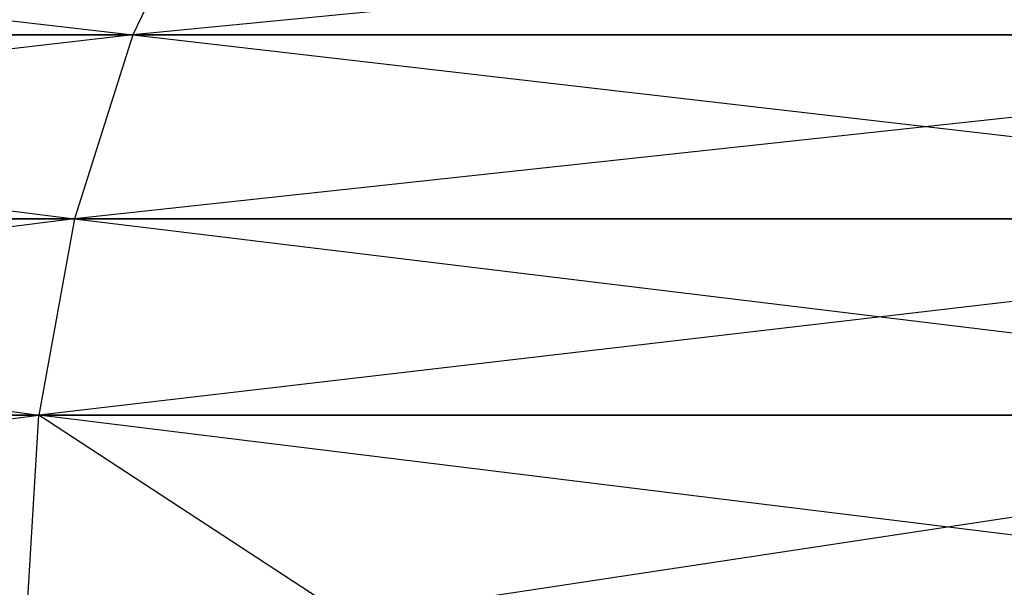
# Model space of a CAD drawing. Header units: centimetres. Extents: x 0.1 to 26.3, y 0 to 13.2.
# Tile 267 of 656: x 2.80676 to 2.82367, y 13.22593 to 13.23567. Entities that reach past the tile are written whole.
import ezdxf

# ---------------------------------------------------------------- set-up
doc = ezdxf.new("R2010")
doc.units = ezdxf.units.CM
doc.header["$LTSCALE"] = 2.54
doc.layers.get('0').update_dxf_attribs({"true_color": 0xff5454})

# ---------------------------------------------------------------- blocks, each defined once
blk = doc.blocks.new('Pojemnik na r_czniki papierowe CRESTO.STL')
at = {"color": 0}
for p, q in [((2.783874, 13.238269, 29.186905), (2.808706, 13.235413, 29.214563)), ((2.783874, 13.238269, 18.886903), (2.808706, 13.235413, 18.914561)), ((2.810066, 13.238269, 29.213095), (2.808706, 13.235413, 29.214563)), ((2.810066, 13.238269, 28.486905), (2.808706, 13.235413, 28.485437)), ((2.838142, 13.238269, 28.462741), (2.808706, 13.235413, 28.485437)), ((2.810066, 13.238269, 18.913097), (2.808706, 13.235413, 18.914561)), ((2.810066, 13.238269, 18.186903), (2.808706, 13.235413, 18.185439)), ((2.838142, 13.238269, 18.162743), (2.808706, 13.235413, 18.185439)), ((2.808706, 13.235413, 28.485437), (2.781328, 13.232254, 28.510733)), ((2.808706, 13.235413, 18.185439), (2.781328, 13.232254, 18.210735)), ((2.808706, 13.235413, 29.214563), (2.782408, 13.235413, 29.188263)), ((2.782408, 13.235413, 29.188263), (2.807703, 13.232254, 29.21564)), ((2.782408, 13.235413, 28.511737), (2.808706, 13.235413, 28.485437)), ((2.808706, 13.235413, 18.914561), (2.782408, 13.235413, 18.888264)), ((2.782408, 13.235413, 18.888264), (2.807703, 13.232254, 18.915642)), ((2.782408, 13.235413, 18.211736), (2.808706, 13.235413, 18.185439)), ((2.808706, 13.235413, 29.214563), (2.807703, 13.232254, 29.21564)), ((2.808706, 13.235413, 28.485437), (2.807703, 13.232254, 28.48436)), ((2.836895, 13.235413, 28.461179), (2.807703, 13.232254, 28.48436)), ((2.808706, 13.235413, 18.914561), (2.807703, 13.232254, 18.915642)), ((2.808706, 13.235413, 18.185439), (2.807703, 13.232254, 18.184358)), ((2.836895, 13.235413, 18.161179), (2.807703, 13.232254, 18.184358)), ((2.836895, 13.235413, 29.238821), (2.808706, 13.235413, 29.214563)), ((2.808706, 13.235413, 29.214563), (2.835977, 13.232254, 29.239972)), ((2.808706, 13.235413, 28.485437), (2.836895, 13.235413, 28.461179)), ((2.836895, 13.235413, 18.938821), (2.808706, 13.235413, 18.914561)), ((2.808706, 13.235413, 18.914561), (2.835977, 13.232254, 18.939973)), ((2.808706, 13.235413, 18.185439), (2.836895, 13.235413, 18.161179)), ((2.807703, 13.232254, 28.48436), (2.780666, 13.228886, 28.51012)), ((2.807703, 13.232254, 18.184358), (2.780666, 13.228886, 18.21012)), ((2.807703, 13.232254, 29.21564), (2.781328, 13.232254, 29.189267)), ((2.781328, 13.232254, 29.189267), (2.80709, 13.228886, 29.216302)), ((2.781328, 13.232254, 28.510733), (2.807703, 13.232254, 28.48436)), ((2.807703, 13.232254, 18.915642), (2.781328, 13.232254, 18.889265)), ((2.781328, 13.232254, 18.889265), (2.80709, 13.228886, 18.916302)), ((2.781328, 13.232254, 18.210735), (2.807703, 13.232254, 18.184358)), ((2.807703, 13.232254, 29.21564), (2.80709, 13.228886, 29.216302)), ((2.807703, 13.232254, 28.48436), (2.80709, 13.228886, 28.483698)), ((2.835977, 13.232254, 28.460028), (2.80709, 13.228886, 28.483698)), ((2.807703, 13.232254, 18.915642), (2.80709, 13.228886, 18.916302)), ((2.807703, 13.232254, 18.184358), (2.80709, 13.228886, 18.183698)), ((2.835977, 13.232254, 18.160027), (2.80709, 13.228886, 18.183698)), ((2.835977, 13.232254, 29.239972), (2.807703, 13.232254, 29.21564)), ((2.807703, 13.232254, 29.21564), (2.835414, 13.228886, 29.240677)), ((2.807703, 13.232254, 28.48436), (2.835977, 13.232254, 28.460028)), ((2.835977, 13.232254, 18.939973), (2.807703, 13.232254, 18.915642)), ((2.807703, 13.232254, 18.915642), (2.835414, 13.228886, 18.940678)), ((2.807703, 13.232254, 18.184358), (2.835977, 13.232254, 18.160027)), ((2.780444, 13.225414, 28.509915), (2.80709, 13.228886, 28.483698)), ((2.780444, 13.225414, 18.209914), (2.80709, 13.228886, 18.183698)), ((2.780666, 13.228886, 28.51012), (2.80709, 13.228886, 28.483698)), ((2.80709, 13.228886, 29.216302), (2.780666, 13.228886, 29.18988)), ((2.780666, 13.228886, 18.21012), (2.80709, 13.228886, 18.183698)), ((2.80709, 13.228886, 18.916302), (2.780666, 13.228886, 18.88988)), ((2.806883, 13.225414, 28.483475), (2.80709, 13.228886, 28.483698)), ((2.806883, 13.225414, 29.216525), (2.80709, 13.228886, 29.216302)), ((2.806883, 13.225414, 18.183475), (2.80709, 13.228886, 18.183698)), ((2.806883, 13.225414, 18.916525), (2.80709, 13.228886, 18.916302)), ((2.835225, 13.225414, 28.459085), (2.80709, 13.228886, 28.483698)), ((2.80709, 13.228886, 28.483698), (2.835414, 13.228886, 28.459323)), ((2.812404, 13.225414, 28.478427), (2.80709, 13.228886, 28.483698)), ((2.812404, 13.225414, 29.221573), (2.80709, 13.228886, 29.216302)), ((2.835414, 13.228886, 29.240677), (2.80709, 13.228886, 29.216302)), ((2.835225, 13.225414, 18.159084), (2.80709, 13.228886, 18.183698)), ((2.80709, 13.228886, 18.183698), (2.835414, 13.228886, 18.159322)), ((2.812404, 13.225414, 18.178427), (2.80709, 13.228886, 18.183698)), ((2.812404, 13.225414, 18.921573), (2.80709, 13.228886, 18.916302)), ((2.835414, 13.228886, 18.940678), (2.80709, 13.228886, 18.916302)), ((2.812404, 13.225414, 29.221573), (2.835414, 13.228886, 29.240677)), ((2.812404, 13.225414, 18.921573), (2.835414, 13.228886, 18.940678))]:
    blk.add_line(p, q, dxfattribs=at)

msp = doc.modelspace()

# ---------------------------------------------------------------- block references
at = {"color": 0}
msp.add_blockref('Pojemnik na r_czniki papierowe CRESTO.STL', (0, 0), dxfattribs=at)

doc.saveas('drawing.dxf')
